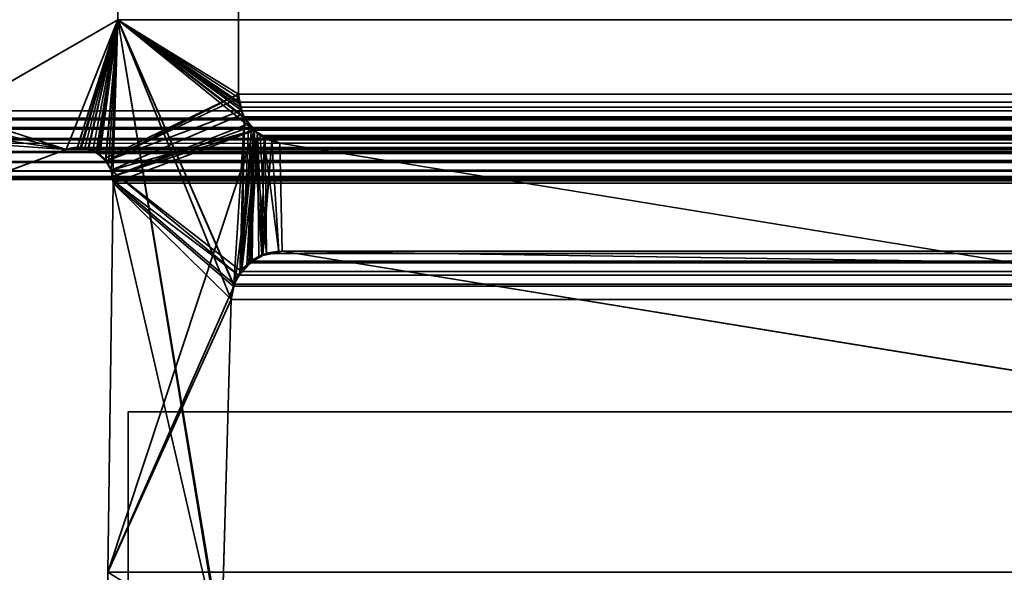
# Model space of a CAD drawing. Header units: millimetres. Extents: x -603 to 3703, y -115 to 249.
# Tile 541 of 656: x 1025.08 to 1033.47, y 2.65 to 7.35. Entities that reach past the tile are written whole.
import ezdxf

# ---------------------------------------------------------------- set-up
doc = ezdxf.new("R2010")
doc.units = ezdxf.units.MM
doc.layers.add('152', color=7, linetype='Continuous', true_color=0xffffff)

# ---------------------------------------------------------------- blocks, each defined once
blk = doc.blocks.new('UG_SURFACE_002')
at = {"layer": '152', "color": 252, "linetype": 'Continuous', "lineweight": 35}
for points in [[(2165, -13.4, 2212.25), (2165, 230.4, 2212.25), (835, 230.4, 2212.25), (835, -13.4, 2212.25)], [(985, -13.4, 2062.2499), (985, 230.4, 2062.2499), (2015.0001, 230.4, 2062.2499), (2015.0001, -13.4, 2062.2499)]]:
    blk.add_3dface(points, dxfattribs=at)
blk = doc.blocks.new('UG_SURFACE_113')
at = {"layer": '152', "color": 7, "linetype": 'Continuous', "lineweight": 35}
for points in [[(1026.9384, 11.8663, -8.75), (1026.9384, 6.7187, -8.75), (1025.9112, 7.3541, -8.75), (1025.9112, 11.6334, -8.75)], [(1026.9384, 6.7187, 2020.3116), (1026.9384, 11.8663, 2020.3116), (1025.9112, 11.6334, 2021.3387), (1025.9112, 7.3541, 2021.3387)], [(1026.9384, 6.7187, -8.75), (1026.9384, 11.8663, -8.75), (1026.9384, 11.8663, 2020.3116), (1026.9384, 6.7187, 2020.3116)], [(1025.9112, 7.3541, 2021.3387), (1025.9112, 11.6334, 2021.3387), (1025.9112, 11.6334, -8.75), (1025.9112, 7.3541, -8.75)], [(1024.5358, 6.55, -8.75), (1024.5647, 6.5775, -8.75), (1025.9112, 7.3541, -8.75), (1025.4709, 6.2483, -8.75)], [(1024.5647, 6.5775, 2022.6853), (1025.9112, 7.3541, 2021.3387), (1025.9112, 7.3541, -8.75), (1024.5647, 6.5775, -8.75)], [(1024.8069, 6.0016, 2022.4433), (1025.4709, 6.2483, 2021.7791), (1025.9112, 7.3541, 2021.3387), (1024.5647, 6.5775, 2022.6853)], [(1025.5657, 6.2625, -8.75), (1025.4709, 6.2483, -8.75), (1025.9112, 7.3541, -8.75)], [(1025.9112, 7.3541, 2021.3387), (1025.4709, 6.2483, 2021.7791), (1025.5656, 6.2561, 2021.6844)], [(1025.5656, 6.2561, 2021.6844), (1025.6313, 6.2615, 2021.6186), (1025.9112, 7.3541, 2021.3387)], [(1025.9112, 7.3541, -8.75), (1025.5923, 6.2665, -8.75), (1025.5657, 6.2625, -8.75)], [(1025.6628, 6.2488, -8.75), (1025.5923, 6.2665, -8.75), (1025.9112, 7.3541, -8.75)], [(1025.9112, 7.3541, 2021.3387), (1025.6313, 6.2615, 2021.6186), (1025.6625, 6.2472, 2021.5874)], [(1025.6625, 6.2472, 2021.5874), (1025.7499, 6.2071, 2021.5001), (1025.9112, 7.3541, 2021.3387)], [(1025.9112, 7.3541, -8.75), (1025.6983, 6.2399, -8.75), (1025.6628, 6.2488, -8.75)], [(1025.7467, 6.2043, -8.75), (1025.6983, 6.2399, -8.75), (1025.9112, 7.3541, -8.75)], [(1025.9112, 7.3541, -8.75), (1026.9384, 6.7187, -8.75), (1025.7963, 6.1678, -8.75), (1025.7467, 6.2043, -8.75)], [(1025.7499, 6.2071, 2021.5001), (1025.7584, 6.2033, 2021.4915), (1025.9112, 7.3541, 2021.3387)], [(1025.9112, 7.3541, 2021.3387), (1025.7584, 6.2033, 2021.4915), (1025.8086, 6.1456, 2021.4415)], [(1025.8086, 6.1456, 2021.4415), (1025.8318, 6.1188, 2021.4181), (1025.9112, 7.3541, 2021.3387)], [(1025.9112, 7.3541, 2021.3387), (1025.8318, 6.1188, 2021.4181), (1025.8535, 6.0731, 2021.3964)], [(1025.8535, 6.0731, 2021.3964), (1025.8678, 6.0177, 2021.3821), (1025.9112, 7.3541, 2021.3387)], [(1026.8117, 1.8784, 2020.4382), (1025.9112, 7.3541, 2021.3387), (1025.8678, 6.0177, 2021.3821), (1025.8716, 5.9608, 2021.3785)], [(1025.9112, 7.3541, 2021.3387), (1026.9462, 6.638, 2020.3037), (1026.9414, 6.6882, 2020.3085)], [(1026.9414, 6.6882, 2020.3085), (1026.9384, 6.7187, 2020.3116), (1025.9112, 7.3541, 2021.3387)], [(1025.9112, 7.3541, 2021.3387), (1026.8995, 5.0942, 2020.3505), (1026.9901, 6.5167, 2020.2599), (1026.9666, 6.5817, 2020.2835)], [(1025.9112, 7.3541, 2021.3387), (1026.799, 1.9593, 2020.4511), (1026.7951, 2.0412, 2020.4549)], [(1026.9666, 6.5817, 2020.2835), (1026.9462, 6.638, 2020.3037), (1025.9112, 7.3541, 2021.3387)], [(1025.9112, 7.3541, 2021.3387), (1026.8776, 4.9715, 2020.3724), (1026.8986, 5.0895, 2020.3514)], [(1025.9112, 7.3541, 2021.3387), (1026.8117, 1.8784, 2020.4382), (1026.799, 1.9593, 2020.4511)], [(1026.7951, 2.0412, 2020.4549), (1026.8776, 4.9715, 2020.3724), (1025.9112, 7.3541, 2021.3387)], [(1026.8986, 5.0895, 2020.3514), (1026.8995, 5.0942, 2020.3505), (1025.9112, 7.3541, 2021.3387)], [(1025.8081, 6.1482, -8.75), (1025.7963, 6.1678, -8.75), (1026.9384, 6.7187, -8.75)], [(1025.8081, 6.1482, -8.75), (1026.9384, 6.7187, -8.75), (1026.9448, 6.689, -8.75)], [(1026.9384, 6.7187, -8.75), (1026.9384, 6.7187, 2020.3116), (1026.9414, 6.6882, 2020.3085)], [(1026.9414, 6.6882, 2020.3085), (1026.9448, 6.689, -8.75), (1026.9384, 6.7187, -8.75)], [(1026.9448, 6.689, -8.75), (1026.9678, 6.5798, -8.75), (1025.8081, 6.1482, -8.75)], [(1026.9448, 6.689, -8.75), (1026.9414, 6.6882, 2020.3085), (1026.9462, 6.638, 2020.3037)], [(1026.9448, 6.689, -8.75), (1026.9462, 6.638, 2020.3037), (1026.9666, 6.5817, 2020.2835)], [(1026.9666, 6.5817, 2020.2835), (1026.9678, 6.5798, -8.75), (1026.9448, 6.689, -8.75)], [(1025.4709, 6.2483, -8.75), (1024.4691, 6.4856, -8.75), (1024.47, 6.4877, -8.75), (1024.5358, 6.55, -8.75)], [(1026.9678, 6.5798, -8.75), (1026.9742, 6.5488, -8.75), (1025.8535, 6.0731, -8.75), (1025.8081, 6.1482, -8.75)], [(1025.8678, 6.0177, -8.75), (1025.8535, 6.0731, -8.75), (1026.9742, 6.5488, -8.75), (1027.0296, 6.471, -8.75)], [(1026.9742, 6.5488, -8.75), (1026.9666, 6.5817, 2020.2835), (1026.9901, 6.5167, 2020.2599)], [(1026.9742, 6.5488, -8.75), (1026.9678, 6.5798, -8.75), (1026.9666, 6.5817, 2020.2835)], [(1026.9742, 6.5488, -8.75), (1026.9901, 6.5167, 2020.2599), (1027.027, 6.4733, 2020.2231)], [(1027.027, 6.4733, 2020.2231), (1027.0296, 6.471, -8.75), (1026.9742, 6.5488, -8.75)], [(1024.4348, 6.4049, -8.75), (1024.4691, 6.4856, -8.75), (1025.4709, 6.2483, -8.75)], [(1027.0296, 6.471, -8.75), (1027.0498, 6.4428, -8.75), (1025.8678, 6.0177, -8.75)], [(1026.9901, 6.5167, 2020.2599), (1026.8995, 5.0942, 2020.3505), (1026.9511, 5.1885, 2020.299)], [(1026.9511, 5.1885, 2020.299), (1026.9694, 5.2222, 2020.2806), (1026.9901, 6.5167, 2020.2599)], [(1027.027, 6.4733, 2020.2231), (1026.9901, 6.5167, 2020.2599), (1026.9694, 5.2222, 2020.2806)], [(1027.0493, 6.447, 2020.2007), (1027.027, 6.4733, 2020.2231), (1026.9694, 5.2222, 2020.2806)], [(1027.0296, 6.471, -8.75), (1027.027, 6.4733, 2020.2231), (1027.0493, 6.447, 2020.2007)], [(1027.0493, 6.447, 2020.2007), (1027.0498, 6.4428, -8.75), (1027.0296, 6.471, -8.75)], [(1025.4709, 6.2483, -8.75), (1024.4201, 6.3223, -8.75), (1024.4203, 6.3707, -8.75), (1024.4348, 6.4049, -8.75)], [(1025.825, 2.6459, -8.75), (1027.0734, 6.4097, -8.75), (1026.9108, 5.1239, -8.75), (1026.9032, 5.0887, -8.75)], [(1027.0734, 6.4097, -8.75), (1025.825, 2.6459, -8.75), (1025.8716, 5.9608, -8.75)], [(1027.0498, 6.4428, -8.75), (1027.0734, 6.4097, -8.75), (1025.8678, 6.0177, -8.75)], [(1025.8716, 5.9608, -8.75), (1025.8678, 6.0177, -8.75), (1027.0734, 6.4097, -8.75)], [(1026.9549, 5.1872, -8.75), (1026.9108, 5.1239, -8.75), (1027.0734, 6.4097, -8.75)], [(1027.0734, 6.4097, -8.75), (1027.0095, 5.2657, -8.75), (1026.9549, 5.1872, -8.75)], [(1026.9694, 5.2222, 2020.2806), (1027.1012, 6.386, 2020.1488), (1027.0493, 6.447, 2020.2007)], [(1027.1012, 6.386, 2020.1488), (1026.9694, 5.2222, 2020.2806), (1027.038, 5.2773, 2020.2119)], [(1027.0365, 5.2832, -8.75), (1027.0095, 5.2657, -8.75), (1027.0734, 6.4097, -8.75)], [(1027.0734, 6.4097, -8.75), (1027.1389, 5.3495, -8.75), (1027.0365, 5.2832, -8.75)], [(1027.038, 5.2773, 2020.2119), (1027.1133, 5.3379, 2020.1368), (1027.1012, 6.386, 2020.1488)], [(1027.0498, 6.4428, -8.75), (1027.0493, 6.447, 2020.2007), (1027.1012, 6.386, 2020.1488)], [(1027.1012, 6.386, 2020.1488), (1027.0734, 6.4097, -8.75), (1027.0498, 6.4428, -8.75)], [(1027.1389, 5.3495, -8.75), (1027.0734, 6.4097, -8.75), (1027.1571, 6.3596, -8.75)], [(1027.0734, 6.4097, -8.75), (1027.1012, 6.386, 2020.1488), (1027.1547, 6.3626, 2020.0953)], [(1027.1547, 6.3626, 2020.0953), (1027.1571, 6.3596, -8.75), (1027.0734, 6.4097, -8.75)], [(1027.1012, 6.386, 2020.1488), (1027.1133, 5.3379, 2020.1368), (1027.1482, 5.3455, 2020.1018)], [(1027.1482, 5.3455, 2020.1018), (1027.2824, 5.3748, 2019.9676), (1027.1547, 6.3626, 2020.0953), (1027.1012, 6.386, 2020.1488)], [(1024.4201, 6.3223, -8.75), (1025.4709, 6.2483, -8.75), (1024.8069, 6.0016, -8.75), (1024.6966, 5.995, -8.75)], [(1027.1571, 6.3596, -8.75), (1027.2237, 6.3197, -8.75), (1027.1389, 5.3495, -8.75)], [(1027.1478, 5.3511, -8.75), (1027.1389, 5.3495, -8.75), (1027.2237, 6.3197, -8.75)], [(1027.2826, 5.3758, -8.75), (1027.1478, 5.3511, -8.75), (1027.2237, 6.3197, -8.75)], [(1027.2824, 5.3748, 2019.9676), (1027.3108, 5.381, 2019.9392), (1027.2921, 6.3024, 2019.958), (1027.1547, 6.3626, 2020.0953)], [(1027.1571, 6.3596, -8.75), (1027.1547, 6.3626, 2020.0953), (1027.2921, 6.3024, 2019.958)], [(1027.2921, 6.3024, 2019.958), (1027.2237, 6.3197, -8.75), (1027.1571, 6.3596, -8.75)], [(1027.2237, 6.3197, -8.75), (1027.2921, 6.3024, -8.75), (1027.3108, 5.381, -8.75), (1027.2826, 5.3758, -8.75)], [(1027.2921, 6.3024, 2019.958), (1027.2921, 6.3024, -8.75), (1027.2237, 6.3197, -8.75)], [(1036.4149, 3.8982, -8.75), (1027.3108, 5.381, -8.75), (1027.2921, 6.3024, -8.75), (1033.5108, 5.2872, -8.75)], [(1033.5108, 5.2872, 2013.7391), (1027.2921, 6.3024, 2019.958), (1027.3108, 5.381, 2019.9392)], [(1033.5108, 5.2872, -8.75), (1027.2921, 6.3024, -8.75), (1027.2921, 6.3024, 2019.958), (1033.5108, 5.2872, 2013.7391)], [(1025.4709, 6.2483, 2021.7791), (1024.8069, 6.0016, 2022.4433), (1024.8069, 6.0016, -8.75), (1025.4709, 6.2483, -8.75)], [(1025.4709, 6.2483, -8.75), (1025.5657, 6.2625, -8.75), (1025.5656, 6.2561, 2021.6844)], [(1025.5656, 6.2561, 2021.6844), (1025.4709, 6.2483, 2021.7791), (1025.4709, 6.2483, -8.75)], [(1025.6313, 6.2615, 2021.6186), (1025.5656, 6.2561, 2021.6844), (1025.5657, 6.2625, -8.75)], [(1025.6313, 6.2615, 2021.6186), (1025.5657, 6.2625, -8.75), (1025.5923, 6.2665, -8.75)], [(1025.5923, 6.2665, -8.75), (1025.6628, 6.2488, -8.75), (1025.6625, 6.2472, 2021.5874)], [(1025.6625, 6.2472, 2021.5874), (1025.6313, 6.2615, 2021.6186), (1025.5923, 6.2665, -8.75)], [(1025.6625, 6.2472, 2021.5874), (1025.6628, 6.2488, -8.75), (1025.6983, 6.2399, -8.75)], [(1025.7499, 6.2071, 2021.5001), (1025.6625, 6.2472, 2021.5874), (1025.6983, 6.2399, -8.75)], [(1025.6983, 6.2399, -8.75), (1025.7467, 6.2043, -8.75), (1025.7499, 6.2071, 2021.5001)], [(1025.7584, 6.2033, 2021.4915), (1025.7499, 6.2071, 2021.5001), (1025.7467, 6.2043, -8.75)], [(1025.7467, 6.2043, -8.75), (1025.7963, 6.1678, -8.75), (1025.8086, 6.1456, 2021.4415)], [(1025.8086, 6.1456, 2021.4415), (1025.7584, 6.2033, 2021.4915), (1025.7467, 6.2043, -8.75)], [(1025.7963, 6.1678, -8.75), (1025.8081, 6.1482, -8.75), (1025.8086, 6.1456, 2021.4415)], [(1025.8081, 6.1482, -8.75), (1025.8535, 6.0731, -8.75), (1025.8535, 6.0731, 2021.3964)], [(1025.8535, 6.0731, 2021.3964), (1025.8318, 6.1188, 2021.4181), (1025.8081, 6.1482, -8.75)], [(1025.8318, 6.1188, 2021.4181), (1025.8086, 6.1456, 2021.4415), (1025.8081, 6.1482, -8.75)], [(1025.8535, 6.0731, -8.75), (1025.8678, 6.0177, -8.75), (1025.8716, 5.9608, 2021.3785)], [(1025.8716, 5.9608, 2021.3785), (1025.8678, 6.0177, 2021.3821), (1025.8535, 6.0731, -8.75)], [(1025.8678, 6.0177, 2021.3821), (1025.8535, 6.0731, 2021.3964), (1025.8535, 6.0731, -8.75)], [(1025.825, 2.6459, 2021.425), (1025.8716, 5.9608, 2021.3785), (1025.8716, 5.9608, -8.75), (1025.825, 2.6459, -8.75)], [(1025.8716, 5.9608, 2021.3785), (1025.825, 2.6459, 2021.425), (1025.826, 2.4847, 2021.4241), (1026.8117, 1.8784, 2020.4382)], [(1025.8678, 6.0177, -8.75), (1025.8716, 5.9608, -8.75), (1025.8716, 5.9608, 2021.3785)], [(1027.1478, 5.3511, -8.75), (1027.2826, 5.3758, -8.75), (1027.2824, 5.3748, 2019.9676)], [(1027.2824, 5.3748, 2019.9676), (1027.1482, 5.3455, 2020.1018), (1027.1478, 5.3511, -8.75)], [(1027.3108, 5.381, 2019.9392), (1027.2824, 5.3748, 2019.9676), (1027.2826, 5.3758, -8.75)], [(1027.2826, 5.3758, -8.75), (1027.3108, 5.381, -8.75), (1027.3108, 5.381, 2019.9392)], [(1027.3108, 5.381, 2019.9392), (1036.4149, 3.8982, 2010.8352), (1033.5448, 5.2832, 2013.7053), (1033.5108, 5.2872, 2013.7391)], [(1027.3108, 5.381, -8.75), (1036.4149, 3.8982, -8.75), (1036.4149, 3.8982, 2010.8352), (1027.3108, 5.381, 2019.9392)], [(1027.0365, 5.2832, -8.75), (1027.1389, 5.3495, -8.75), (1027.1482, 5.3455, 2020.1018)], [(1027.1482, 5.3455, 2020.1018), (1027.1133, 5.3379, 2020.1368), (1027.0365, 5.2832, -8.75)], [(1027.1133, 5.3379, 2020.1368), (1027.038, 5.2773, 2020.2119), (1027.0365, 5.2832, -8.75)], [(1027.1389, 5.3495, -8.75), (1027.1478, 5.3511, -8.75), (1027.1482, 5.3455, 2020.1018)], [(1026.9694, 5.2222, 2020.2806), (1026.9511, 5.1885, 2020.299), (1026.9549, 5.1872, -8.75)], [(1026.9549, 5.1872, -8.75), (1027.0095, 5.2657, -8.75), (1027.038, 5.2773, 2020.2119)], [(1027.038, 5.2773, 2020.2119), (1026.9694, 5.2222, 2020.2806), (1026.9549, 5.1872, -8.75)], [(1027.0095, 5.2657, -8.75), (1027.0365, 5.2832, -8.75), (1027.038, 5.2773, 2020.2119)], [(1026.9511, 5.1885, 2020.299), (1026.8995, 5.0942, 2020.3505), (1026.9108, 5.1239, -8.75)], [(1026.9032, 5.0887, -8.75), (1026.9108, 5.1239, -8.75), (1026.8995, 5.0942, 2020.3505)], [(1026.9108, 5.1239, -8.75), (1026.9549, 5.1872, -8.75), (1026.9511, 5.1885, 2020.299)], [(1026.9032, 5.0887, -8.75), (1026.8776, 4.9715, -8.75), (1025.825, 2.6459, -8.75)], [(1026.8776, 4.9715, -8.75), (1026.9032, 5.0887, -8.75), (1026.8986, 5.0895, 2020.3514)], [(1026.8986, 5.0895, 2020.3514), (1026.8776, 4.9715, 2020.3724), (1026.8776, 4.9715, -8.75)], [(1026.8995, 5.0942, 2020.3505), (1026.8986, 5.0895, 2020.3514), (1026.9032, 5.0887, -8.75)], [(1026.8776, 4.9715, -8.75), (1026.7951, 2.0412, -8.75), (1025.8255, 2.4846, -8.75), (1025.825, 2.6459, -8.75)], [(1026.7951, 2.0412, -8.75), (1026.8776, 4.9715, -8.75), (1026.8776, 4.9715, 2020.3724), (1026.7951, 2.0412, 2020.4549)]]:
    blk.add_3dface(points, dxfattribs=at)
blk = doc.blocks.new('UG_SURFACE_114')
at = {"layer": '152', "color": 7, "linetype": 'Continuous', "lineweight": 35}
for points in [[(1025.9112, 7.3541, 2021.3387), (1025.9112, 11.6334, 2021.3387), (1026.9384, 11.8663, 2020.3116), (1026.9384, 6.7187, 2020.3116)], [(1026.9384, 6.7187, 2020.3116), (1026.9384, 11.8663, 2020.3116), (1973.0616, 11.8663, 2020.3116), (1973.0616, 6.7187, 2020.3116)], [(1974.0888, 7.3541, 2021.3387), (1974.0888, 11.6334, 2021.3387), (1025.9112, 11.6334, 2021.3387), (1025.9112, 7.3541, 2021.3387)], [(1024.5647, 6.5775, 2022.6853), (1025.9112, 7.3541, 2021.3387), (1025.4709, 6.2483, 2021.7791), (1024.8069, 6.0016, 2022.4433)], [(1975.4353, 6.5775, 2022.6853), (1974.0888, 7.3541, 2021.3387), (1025.9112, 7.3541, 2021.3387), (1024.5647, 6.5775, 2022.6853)], [(1025.5657, 6.2609, 2021.6842), (1025.4709, 6.2483, 2021.7791), (1025.9112, 7.3541, 2021.3387)], [(1025.9112, 7.3541, 2021.3387), (1025.6022, 6.2657, 2021.6477), (1025.5657, 6.2609, 2021.6842)], [(1025.6568, 6.2479, 2021.5931), (1025.6022, 6.2657, 2021.6477), (1025.9112, 7.3541, 2021.3387)], [(1025.9112, 7.3541, 2021.3387), (1025.7264, 6.2251, 2021.5235), (1025.6568, 6.2479, 2021.5931)], [(1025.7397, 6.2137, 2021.5104), (1025.7264, 6.2251, 2021.5235), (1025.9112, 7.3541, 2021.3387)], [(1025.8064, 6.1556, 2021.4436), (1025.7397, 6.2137, 2021.5104), (1025.9112, 7.3541, 2021.3387)], [(1025.9112, 7.3541, 2021.3387), (1025.8069, 6.1552, 2021.4431), (1025.8064, 6.1556, 2021.4436)], [(1025.9112, 7.3541, 2021.3387), (1027.0704, 6.4125, 2020.1795), (1025.8535, 6.0731, 2021.3964), (1025.8069, 6.1552, 2021.4431)], [(1025.9112, 7.3541, 2021.3387), (1026.9531, 6.6087, 2020.2971), (1026.9871, 6.5254, 2020.263)], [(1025.9112, 7.3541, 2021.3387), (1026.9384, 6.7187, 2020.3116), (1026.9474, 6.6514, 2020.3025)], [(1026.9871, 6.5254, 2020.263), (1026.9926, 6.5122, 2020.2575), (1025.9112, 7.3541, 2021.3387)], [(1026.9474, 6.6514, 2020.3025), (1026.9531, 6.6087, 2020.2971), (1025.9112, 7.3541, 2021.3387)], [(1026.9926, 6.5122, 2020.2575), (1027.0636, 6.4213, 2020.1864), (1027.0704, 6.4125, 2020.1795), (1025.9112, 7.3541, 2021.3387)], [(1026.9384, 6.7187, 2020.3116), (1973.0564, 6.6534, 2020.3063), (1973.0557, 6.6507, 2020.3056)], [(1026.9384, 6.7187, 2020.3116), (1973.0616, 6.7187, 2020.3116), (1973.0564, 6.6534, 2020.3063)], [(1973.0557, 6.6507, 2020.3056), (1026.9474, 6.6514, 2020.3025), (1026.9384, 6.7187, 2020.3116)], [(1026.9474, 6.6514, 2020.3025), (1973.0557, 6.6507, 2020.3056), (1973.0271, 6.5518, 2020.277)], [(1026.9531, 6.6087, 2020.2971), (1026.9474, 6.6514, 2020.3025), (1973.0271, 6.5518, 2020.277)], [(1024.5647, 6.5775, 2022.6853), (1024.4948, 6.5146, 2022.7554), (1975.5043, 6.5123, 2022.7542)], [(1975.5043, 6.5123, 2022.7542), (1975.4353, 6.5775, 2022.6853), (1024.5647, 6.5775, 2022.6853)], [(1026.9531, 6.6087, 2020.2971), (1973.0271, 6.5518, 2020.277), (1973.012, 6.5272, 2020.262)], [(1973.012, 6.5272, 2020.262), (1026.9871, 6.5254, 2020.263), (1026.9531, 6.6087, 2020.2971)], [(1024.48, 6.5013, 2022.7702), (1024.4424, 6.4348, 2022.8076), (1975.5571, 6.4344, 2022.8071)], [(1024.4948, 6.5146, 2022.7554), (1024.48, 6.5013, 2022.7702), (1975.5294, 6.4886, 2022.7795)], [(1024.48, 6.5013, 2022.7702), (1975.5571, 6.4344, 2022.8071), (1975.5294, 6.4886, 2022.7795)], [(1975.5294, 6.4886, 2022.7795), (1975.5043, 6.5123, 2022.7542), (1024.4948, 6.5146, 2022.7554)], [(1026.9926, 6.5122, 2020.2575), (1026.9871, 6.5254, 2020.263), (1973.012, 6.5272, 2020.262)], [(1026.9926, 6.5122, 2020.2575), (1973.012, 6.5272, 2020.262), (1972.9639, 6.449, 2020.2138)], [(1026.9926, 6.5122, 2020.2575), (1972.9639, 6.449, 2020.2138), (1972.9353, 6.4248, 2020.1855)], [(1972.9353, 6.4248, 2020.1855), (1027.0636, 6.4213, 2020.1864), (1026.9926, 6.5122, 2020.2575)], [(1024.4354, 6.4222, 2022.8148), (1024.4159, 6.3416, 2022.8341), (1975.5839, 6.331, 2022.8341)], [(1024.4366, 6.4244, 2022.8133), (1024.4354, 6.4222, 2022.8148), (1975.5681, 6.4131, 2022.8181)], [(1024.4354, 6.4222, 2022.8148), (1975.5839, 6.331, 2022.8341), (1975.5681, 6.4131, 2022.8181)], [(1024.4424, 6.4348, 2022.8076), (1024.4366, 6.4244, 2022.8133), (1975.5626, 6.4236, 2022.8126)], [(1975.5681, 6.4131, 2022.8181), (1975.5626, 6.4236, 2022.8126), (1024.4366, 6.4244, 2022.8133)], [(1975.5626, 6.4236, 2022.8126), (1975.5571, 6.4344, 2022.8071), (1024.4424, 6.4348, 2022.8076)], [(1025.8535, 6.0731, 2021.3964), (1027.0704, 6.4125, 2020.1795), (1027.0281, 5.2822, 2020.2219), (1026.965, 5.2089, 2020.2849)], [(1027.0572, 5.2979, 2020.1929), (1027.0281, 5.2822, 2020.2219), (1027.0704, 6.4125, 2020.1795)], [(1027.0704, 6.4125, 2020.1795), (1027.1783, 5.3634, 2020.0717), (1027.1747, 5.3615, 2020.0753), (1027.0572, 5.2979, 2020.1929)], [(1027.0704, 6.4125, 2020.1795), (1027.0636, 6.4213, 2020.1864), (1972.9353, 6.4248, 2020.1855)], [(1027.1249, 6.3688, 2020.1252), (1027.0704, 6.4125, 2020.1795), (1972.9353, 6.4248, 2020.1855)], [(1027.1783, 5.3634, 2020.0717), (1027.0704, 6.4125, 2020.1795), (1027.1249, 6.3688, 2020.1252)], [(1027.1249, 6.3688, 2020.1252), (1972.9353, 6.4248, 2020.1855), (1972.8527, 6.3547, 2020.1027)], [(1975.5791, 6.243, 2022.8291), (1024.4154, 6.3315, 2022.8345), (1024.4142, 6.3011, 2022.836)], [(1024.4142, 6.3011, 2022.836), (1024.4235, 6.2316, 2022.8267), (1975.5765, 6.2316, 2022.8267)], [(1975.5765, 6.2316, 2022.8267), (1975.5791, 6.243, 2022.8291), (1024.4142, 6.3011, 2022.836)], [(1024.4159, 6.3416, 2022.8341), (1024.4154, 6.3315, 2022.8345), (1975.5839, 6.331, 2022.8341)], [(1024.4154, 6.3315, 2022.8345), (1975.5791, 6.243, 2022.8291), (1975.5856, 6.3226, 2022.8357)], [(1975.5856, 6.3226, 2022.8357), (1975.5839, 6.331, 2022.8341), (1024.4154, 6.3315, 2022.8345)], [(1027.1249, 6.3688, 2020.1252), (1972.8527, 6.3547, 2020.1027), (1972.8342, 6.3481, 2020.0841)], [(1972.8342, 6.3481, 2020.0841), (1027.1665, 6.3523, 2020.0834), (1027.1249, 6.3688, 2020.1252)], [(1027.1783, 5.3634, 2020.0717), (1027.1249, 6.3688, 2020.1252), (1027.1665, 6.3523, 2020.0834)], [(1027.1665, 6.3523, 2020.0834), (1972.8342, 6.3481, 2020.0841), (1972.7079, 6.3024, 2019.958)], [(1972.7079, 6.3024, 2019.958), (1027.2921, 6.3024, 2019.958), (1027.1665, 6.3523, 2020.0834)], [(1027.1665, 6.3523, 2020.0834), (1027.2921, 6.3024, 2019.958), (1027.3108, 5.381, 2019.9392), (1027.1783, 5.3634, 2020.0717)], [(1033.5108, 5.2872, 2013.7391), (1027.2921, 6.3024, 2019.958), (1972.7079, 6.3024, 2019.958), (1966.4892, 5.2872, 2013.7391)], [(1036.4149, 3.8982, 2010.8352), (1027.3108, 5.381, 2019.9392), (1027.2921, 6.3024, 2019.958), (1033.5108, 5.2872, 2013.7391)], [(1024.4235, 6.2316, 2022.8267), (1024.4275, 6.2218, 2022.8224), (1975.5722, 6.222, 2022.8224)], [(1975.5722, 6.222, 2022.8224), (1975.5765, 6.2316, 2022.8267), (1024.4235, 6.2316, 2022.8267)], [(1975.5722, 6.222, 2022.8224), (1024.4275, 6.2218, 2022.8224), (1024.4596, 6.1447, 2022.7904)], [(1975.5722, 6.222, 2022.8224), (1024.4596, 6.1447, 2022.7904), (1024.4656, 6.1377, 2022.7845)], [(1024.4656, 6.1377, 2022.7845), (1975.5346, 6.1368, 2022.7845), (1975.5722, 6.222, 2022.8224)], [(1974.5291, 6.2483, 2021.7791), (1975.1931, 6.0016, 2022.4433), (1024.8069, 6.0016, 2022.4433), (1025.4709, 6.2483, 2021.7791)], [(1025.4709, 6.2483, 2021.7791), (1025.5657, 6.2609, 2021.6842), (1974.4343, 6.2604, 2021.6842)], [(1974.4343, 6.2604, 2021.6842), (1974.5291, 6.2483, 2021.7791), (1025.4709, 6.2483, 2021.7791)], [(1974.395, 6.2655, 2021.6451), (1025.5657, 6.2609, 2021.6842), (1025.6022, 6.2657, 2021.6477)], [(1974.395, 6.2655, 2021.6451), (1974.4343, 6.2604, 2021.6842), (1025.5657, 6.2609, 2021.6842)], [(1025.6022, 6.2657, 2021.6477), (1974.3432, 6.248, 2021.5931), (1974.395, 6.2655, 2021.6451)], [(1025.6022, 6.2657, 2021.6477), (1025.6568, 6.2479, 2021.5931), (1974.3432, 6.248, 2021.5931)], [(1974.2714, 6.2239, 2021.5213), (1974.3432, 6.248, 2021.5931), (1025.6568, 6.2479, 2021.5931)], [(1974.2714, 6.2239, 2021.5213), (1025.6568, 6.2479, 2021.5931), (1025.7264, 6.2251, 2021.5235)], [(1025.7264, 6.2251, 2021.5235), (1974.2602, 6.214, 2021.5101), (1974.2714, 6.2239, 2021.5213)], [(1025.7264, 6.2251, 2021.5235), (1025.7397, 6.2137, 2021.5104), (1974.2602, 6.214, 2021.5101)], [(1974.2602, 6.214, 2021.5101), (1025.7397, 6.2137, 2021.5104), (1025.8064, 6.1556, 2021.4436)], [(1025.8064, 6.1556, 2021.4436), (1974.1937, 6.1552, 2021.4436), (1974.2602, 6.214, 2021.5101)], [(1975.5346, 6.1368, 2022.7845), (1024.4656, 6.1377, 2022.7845), (1024.5267, 6.0664, 2022.7234)], [(1975.5328, 6.1326, 2022.7828), (1975.5346, 6.1368, 2022.7845), (1024.5267, 6.0664, 2022.7234)], [(1975.5328, 6.1326, 2022.7828), (1024.5267, 6.0664, 2022.7234), (1024.5314, 6.0638, 2022.7187)], [(1024.5314, 6.0638, 2022.7187), (1975.468, 6.0644, 2022.718), (1975.5328, 6.1326, 2022.7828)], [(1974.1917, 6.1535, 2021.4417), (1025.8064, 6.1556, 2021.4436), (1025.8069, 6.1552, 2021.4431)], [(1974.1917, 6.1535, 2021.4417), (1974.1937, 6.1552, 2021.4436), (1025.8064, 6.1556, 2021.4436)], [(1025.8069, 6.1552, 2021.4431), (1974.1465, 6.0731, 2021.3964), (1974.1917, 6.1535, 2021.4417)], [(1025.8069, 6.1552, 2021.4431), (1025.8535, 6.0731, 2021.3964), (1974.1465, 6.0731, 2021.3964)], [(1975.4593, 6.0552, 2022.7094), (1975.468, 6.0644, 2022.718), (1024.5314, 6.0638, 2022.7187)], [(1024.5314, 6.0638, 2022.7187), (1024.616, 6.018, 2022.634), (1975.3838, 6.0204, 2022.6338)], [(1975.3838, 6.0204, 2022.6338), (1975.4593, 6.0552, 2022.7094), (1024.5314, 6.0638, 2022.7187)], [(1026.965, 5.2089, 2020.2849), (1026.9386, 5.178, 2020.3114), (1025.8535, 6.0731, 2021.3964)], [(1025.8715, 5.981, 2021.3785), (1025.8535, 6.0731, 2021.3964), (1026.9386, 5.178, 2020.3114)], [(1974.1328, 6.0214, 2021.3828), (1025.8535, 6.0731, 2021.3964), (1025.8715, 5.981, 2021.3785)], [(1974.1328, 6.0214, 2021.3828), (1974.1465, 6.0731, 2021.3964), (1025.8535, 6.0731, 2021.3964)], [(1975.3838, 6.0204, 2022.6338), (1024.616, 6.018, 2022.634), (1024.6392, 6.0054, 2022.6107)], [(1975.3387, 5.9996, 2022.5887), (1975.3838, 6.0204, 2022.6338), (1024.6392, 6.0054, 2022.6107)], [(1024.6392, 6.0054, 2022.6107), (1024.7071, 5.999, 2022.543), (1975.2933, 6.0002, 2022.5432)], [(1975.2933, 6.0002, 2022.5432), (1975.3387, 5.9996, 2022.5887), (1024.6392, 6.0054, 2022.6107)], [(1024.7071, 5.999, 2022.543), (1024.763, 5.9938, 2022.4869), (1975.1931, 6.0016, 2022.4433)], [(1975.1931, 6.0016, 2022.4433), (1975.2933, 6.0002, 2022.5432), (1024.7071, 5.999, 2022.543)], [(1024.763, 5.9938, 2022.4869), (1024.8069, 6.0016, 2022.4433), (1975.1931, 6.0016, 2022.4433)], [(1026.8776, 4.9715, 2020.3724), (1026.7951, 2.0412, 2020.4549), (1025.825, 2.6459, 2021.425), (1025.8716, 5.9608, 2021.3785)], [(1974.175, 2.6459, 2021.425), (1974.1284, 5.9608, 2021.3785), (1025.8716, 5.9608, 2021.3785), (1025.825, 2.6459, 2021.425)], [(1025.8715, 5.981, 2021.3785), (1974.1284, 5.9608, 2021.3785), (1974.1328, 6.0214, 2021.3828)], [(1025.8715, 5.981, 2021.3785), (1026.9386, 5.178, 2020.3114), (1026.9041, 5.1013, 2020.3459)], [(1026.9041, 5.1013, 2020.3459), (1026.8956, 5.0824, 2020.3543), (1025.8716, 5.9608, 2021.3785), (1025.8715, 5.981, 2021.3785)], [(1025.8715, 5.981, 2021.3785), (1025.8716, 5.9608, 2021.3785), (1974.1284, 5.9608, 2021.3785)], [(1025.8716, 5.9608, 2021.3785), (1026.8956, 5.0824, 2020.3543), (1026.8776, 4.9715, 2020.3724)], [(1972.7163, 5.3809, 2019.9664), (1027.1747, 5.3615, 2020.0753), (1027.1783, 5.3634, 2020.0717)], [(1972.7163, 5.3809, 2019.9664), (1972.8245, 5.3519, 2020.0744), (1027.1747, 5.3615, 2020.0753)], [(1027.1783, 5.3634, 2020.0717), (1027.3108, 5.381, 2019.9392), (1972.6892, 5.381, 2019.9392)], [(1972.6892, 5.381, 2019.9392), (1972.7163, 5.3809, 2019.9664), (1027.1783, 5.3634, 2020.0717)], [(1027.3108, 5.381, 2019.9392), (1036.4149, 3.8982, 2010.8352), (1963.5851, 3.8982, 2010.8352), (1972.6892, 5.381, 2019.9392)], [(1973.0203, 5.2345, 2020.2703), (1027.0281, 5.2822, 2020.2219), (1027.0572, 5.2979, 2020.1929)], [(1027.0572, 5.2979, 2020.1929), (1027.1747, 5.3615, 2020.0753), (1972.8245, 5.3519, 2020.0744)], [(1972.8245, 5.3519, 2020.0744), (1972.8975, 5.3323, 2020.1476), (1027.0572, 5.2979, 2020.1929)], [(1972.8975, 5.3323, 2020.1476), (1972.9419, 5.297, 2020.1919), (1027.0572, 5.2979, 2020.1929)], [(1027.0572, 5.2979, 2020.1929), (1972.9419, 5.297, 2020.1919), (1973.0203, 5.2345, 2020.2703)], [(1973.0614, 5.178, 2020.3114), (1026.9386, 5.178, 2020.3114), (1026.965, 5.2089, 2020.2849)], [(1973.0203, 5.2345, 2020.2703), (1026.965, 5.2089, 2020.2849), (1027.0281, 5.2822, 2020.2219)], [(1973.0203, 5.2345, 2020.2703), (1973.0365, 5.2122, 2020.2866), (1026.965, 5.2089, 2020.2849)], [(1026.965, 5.2089, 2020.2849), (1973.0365, 5.2122, 2020.2866), (1973.0614, 5.178, 2020.3114)], [(1973.0614, 5.178, 2020.3114), (1026.9041, 5.1013, 2020.3459), (1026.9386, 5.178, 2020.3114)], [(1973.0614, 5.178, 2020.3114), (1973.0959, 5.1013, 2020.3459), (1026.9041, 5.1013, 2020.3459)], [(1973.1044, 5.0824, 2020.3543), (1026.8776, 4.9715, 2020.3724), (1026.8956, 5.0824, 2020.3543)], [(1973.1044, 5.0824, 2020.3543), (1973.1224, 4.9715, 2020.3724), (1026.8776, 4.9715, 2020.3724)], [(1026.8956, 5.0824, 2020.3543), (1026.9041, 5.1013, 2020.3459), (1973.0959, 5.1013, 2020.3459), (1973.1044, 5.0824, 2020.3543)], [(1026.7951, 2.0412, 2020.4549), (1026.8776, 4.9715, 2020.3724), (1973.1224, 4.9715, 2020.3724), (1973.2049, 2.0412, 2020.4549)]]:
    blk.add_3dface(points, dxfattribs=at)
blk = doc.blocks.new('UG_SURFACE_119')
at = {"layer": '152', "color": 252, "linetype": 'Continuous', "lineweight": 35}
for points in [[(1026, 4.0145, -7.75), (1042.0001, 4.0145, -7.75), (1042.0001, 4.0145, -8.75), (1026, 4.0145, -8.75)], [(1042.0001, 4.0145, -7.75), (1026, 4.0145, -7.75), (1026, -24.9528, -7.75), (1974, -24.9528, -7.75)], [(1026, -24.9528, -8.75), (1026, 4.0145, -8.75), (1042.0001, 4.0145, -8.75)], [(1042.0001, 4.0145, -8.75), (1957.9999, 4.0145, -8.75), (1026, -24.9528, -8.75)], [(1957.9999, 4.0145, -8.75), (1974, 4.0145, -8.75), (1974, -24.9528, -8.75), (1026, -24.9528, -8.75)], [(1026, -24.9528, -7.75), (1026, 4.0145, -7.75), (1026, 4.0145, -8.75), (1026, -24.9528, -8.75)]]:
    blk.add_3dface(points, dxfattribs=at)
blk = doc.blocks.new('UG_SURFACE_163')
at = {"layer": '152', "color": 252, "linetype": 'Continuous', "lineweight": 35}
for points in [[(1023.5, -30.32, 2023.7501), (1976.5, -30.32, 2023.7501), (1976.5, 62.52, 2023.7501), (1023.5, 62.52, 2023.7501)], [(1025, -30.32, 2022.2499), (1025, 62.52, 2022.2499), (1975, 62.52, 2022.2499), (1975, -30.32, 2022.2499)]]:
    blk.add_3dface(points, dxfattribs=at)

msp = doc.modelspace()

# ---------------------------------------------------------------- linework, layer by layer
at = {"layer": '152', "color": 251, "linetype": 'Continuous', "lineweight": -3, "true_color": 0x636466}
for p, q in [((1026.9385, 11.8663, 2020.3115), (1026.9385, 6.7187, 2020.3115)), ((1026.9385, 6.7187, -8.75), (1026.9385, 11.8663, -8.75)), ((1026.9385, 11.8663, 2020.3115), (1026.9385, 6.7187, 2020.3115)), ((1024.5647, 6.5775, 2022.6853), (1025.9112, 7.3541, 2021.3388)), ((1024.5647, 6.5775, -8.75), (1025.9112, 7.3541, -8.75)), ((1024.5647, 6.5775, 2022.6853), (1025.9112, 7.3541, 2021.3388)), ((1026.9385, 6.7187, -8.75), (1026.9385, 6.7187, 2020.3115)), ((1026.9385, 6.7187, 2020.3115), (1973.0615, 6.7187, 2020.3115)), ((1975.4353, 6.5775, 2022.6853), (1024.5647, 6.5775, 2022.6853)), ((1027.2921, 6.3024, 2019.9579), (1033.5108, 5.2872, 2013.7392)), ((1027.2921, 6.3024, 2019.9579), (1033.5108, 5.2872, 2013.7392)), ((1027.2921, 6.3024, 2019.9579), (1972.7079, 6.3024, 2019.9579)), ((1027.2921, 6.3024, -8.75), (1027.2921, 6.3024, 2019.9579)), ((1033.5108, 5.2872, -8.75), (1027.2921, 6.3024, -8.75)), ((1975.5766, 6.2316, 2022.8266), (1024.4234, 6.2316, 2022.8266)), ((1025.4709, 6.2483, -8.75), (1024.8068, 6.0016, -8.75)), ((1025.4709, 6.2483, 2021.7791), (1024.8068, 6.0016, 2022.4432)), ((1025.4709, 6.2483, 2021.7791), (1024.8068, 6.0016, 2022.4432)), ((1025.4709, 6.2483, 2021.7791), (1025.4709, 6.2483, -8.75)), ((1974.5291, 6.2483, 2021.7791), (1025.4709, 6.2483, 2021.7791)), ((1974.1465, 6.0731, 2021.3965), (1025.8535, 6.0731, 2021.3965)), ((1025.8535, 6.0731, 2021.3965), (1025.8535, 6.0731, -8.75)), ((1975.1932, 6.0016, 2022.4432), (1024.8068, 6.0016, 2022.4432)), ((1975.1932, 6.0016, 2022.4432), (1024.8068, 6.0016, 2022.4432)), ((1025.825, 2.6459, 2021.425), (1025.8716, 5.9608, 2021.3784)), ((1025.8716, 5.9608, 2021.3784), (1025.825, 2.6459, 2021.425)), ((1025.825, 2.6459, -8.75), (1025.8716, 5.9608, -8.75)), ((1025.8716, 5.9608, -8.75), (1025.8716, 5.9608, 2021.3784)), ((1025.8716, 5.9608, 2021.3784), (1974.1284, 5.9608, 2021.3784)), ((1036.4148, 3.8982, 2010.8352), (1027.3109, 5.381, 2019.9391)), ((1027.3109, 5.381, 2019.9391), (1972.6891, 5.381, 2019.9391)), ((1027.3109, 5.381, -8.75), (1036.4148, 3.8982, -8.75)), ((1027.3109, 5.381, -8.75), (1027.3109, 5.381, 2019.9391)), ((1036.4148, 3.8982, 2010.8352), (1027.3109, 5.381, 2019.9391)), ((1026.8776, 4.9715, 2020.3724), (1026.7951, 2.0412, 2020.4549)), ((1026.7951, 2.0412, -8.75), (1026.8776, 4.9715, -8.75)), ((1026.8776, 4.9715, 2020.3724), (1026.7951, 2.0412, 2020.4549)), ((1026.8776, 4.9715, 2020.3724), (1973.1224, 4.9715, 2020.3724)), ((1026.8776, 4.9715, -8.75), (1026.8776, 4.9715, 2020.3724)), ((1026, 4.0145, -8.75), (1026, 4.0145, -7.75)), ((1042, 4.0145, -7.75), (1026, 4.0145, -7.75)), ((1042, 4.0145, -8.75), (1026, 4.0145, -8.75)), ((1026, -24.9528, -8.75), (1026, 4.0145, -8.75)), ((1026, -24.9528, -7.75), (1026, 4.0145, -7.75))]:
    msp.add_line(p, q, dxfattribs=at)
for points in [[(1026.9385, 6.7187, -8.75), (1026.9385, 6.512, -8.75), (1027.0886, 6.3361, -8.75), (1027.2921, 6.3024, -8.75)], [(1027.2921, 6.3024, 2019.9579), (1027.0886, 6.3361, 2020.1614), (1026.9385, 6.512, 2020.3115), (1026.9385, 6.7187, 2020.3115)], [(1025.4709, 6.2483, -8.75), (1025.6249, 6.3056, -8.75), (1025.7958, 6.227, -8.75), (1025.8535, 6.0731, -8.75)], [(1025.4709, 6.2483, 2021.7791), (1025.6249, 6.3056, 2021.6251), (1025.7958, 6.227, 2021.4542), (1025.8535, 6.0731, 2021.3965)], [(1025.8535, 6.0731, 2021.3965), (1025.8666, 6.0369, 2021.3834), (1025.8726, 5.9991, 2021.3774), (1025.8716, 5.9608, 2021.3784)], [(1025.8535, 6.0731, -8.75), (1025.8666, 6.0369, -8.75), (1025.8726, 5.9991, -8.75), (1025.8716, 5.9608, -8.75)], [(1027.3109, 5.381, -8.75), (1027.0783, 5.387, -8.75), (1026.8843, 5.204, -8.75), (1026.8776, 4.9715, -8.75)], [(1026.8776, 4.9715, 2020.3724), (1026.8843, 5.204, 2020.3657), (1027.0783, 5.387, 2020.1717), (1027.3109, 5.381, 2019.9391)]]:
    msp.add_open_spline(points, degree=3, dxfattribs=at)
for points, knots in [([(1026.9385, 6.7187, 2020.3115), (1026.9385, 6.6814, 2020.3115), (1026.9436, 6.6435, 2020.3064), (1026.9624, 6.574, 2020.2876), (1026.9762, 6.5413, 2020.2738), (1027.0014, 6.4965, 2020.2486), (1027.0111, 6.4816, 2020.2389), (1027.0365, 6.4474, 2020.2135), (1027.0531, 6.4289, 2020.1969), (1027.0878, 6.3961, 2020.1622), (1027.1061, 6.3815, 2020.1439), (1027.1772, 6.3336, 2020.0728), (1027.2346, 6.3119, 2020.0154), (1027.2921, 6.3024, 2019.9579)], [0, 0, 0, 0, 0.15905, 0.15905, 0.316832, 0.316832, 0.401601, 0.401601, 0.526257, 0.526257, 0.650686, 0.650686, 1, 1, 1, 1]), ([(1025.8535, 6.0731, 2021.3965), (1025.8419, 6.1041, 2021.4081), (1025.8255, 6.132, 2021.4245), (1025.7833, 6.1847, 2021.4667), (1025.7555, 6.2079, 2021.4945), (1025.6873, 6.2484, 2021.5627), (1025.6447, 6.2617, 2021.6053), (1025.5584, 6.2699, 2021.6916), (1025.5134, 6.2641, 2021.7366), (1025.4709, 6.2483, 2021.7791)], [0, 0, 0, 0, 0.173579, 0.173579, 0.393617, 0.393617, 0.691558, 0.691558, 1, 1, 1, 1]), ([(1025.8535, 6.0731, 2021.3965), (1025.8552, 6.0685, 2021.3948), (1025.8567, 6.064, 2021.3933), (1025.8596, 6.0547, 2021.3904), (1025.8609, 6.0499, 2021.3891), (1025.8634, 6.0404, 2021.3866), (1025.8645, 6.0356, 2021.3855), (1025.8665, 6.0258, 2021.3835), (1025.8674, 6.0209, 2021.3826), (1025.8689, 6.011, 2021.3811), (1025.8696, 6.006, 2021.3804), (1025.8708, 5.9944, 2021.3792), (1025.8712, 5.9877, 2021.3788), (1025.8717, 5.9743, 2021.3783), (1025.8718, 5.9676, 2021.3782), (1025.8716, 5.9608, 2021.3784)], [0, 0, 0, 0, 0.130827, 0.130827, 0.261663, 0.261663, 0.392507, 0.392507, 0.523359, 0.523359, 0.654215, 0.654215, 0.826366, 0.826366, 1, 1, 1, 1]), ([(1026.8776, 4.9715, 2020.3724), (1026.8787, 5.0094, 2020.3713), (1026.8851, 5.0475, 2020.3649), (1026.9062, 5.117, 2020.3438), (1026.9211, 5.1494, 2020.3289), (1026.9638, 5.2194, 2020.2862), (1026.9948, 5.2543, 2020.2552), (1027.0742, 5.3209, 2020.1758), (1027.1259, 5.3477, 2020.1241), (1027.2217, 5.3764, 2020.0283), (1027.2665, 5.3822, 2019.9835), (1027.3109, 5.381, 2019.9391)], [0, 0, 0, 0, 0.141054, 0.141054, 0.2809, 0.2809, 0.484304, 0.484304, 0.767104, 0.767104, 1, 1, 1, 1])]:
    msp.add_open_spline(points, degree=3, knots=knots, dxfattribs=at)

# ---------------------------------------------------------------- block references
for name in ['UG_SURFACE_002', 'UG_SURFACE_163', 'UG_SURFACE_119', 'UG_SURFACE_113', 'UG_SURFACE_114']:
    msp.add_blockref(name, (0, 0), dxfattribs=at)

doc.saveas('drawing.dxf')
